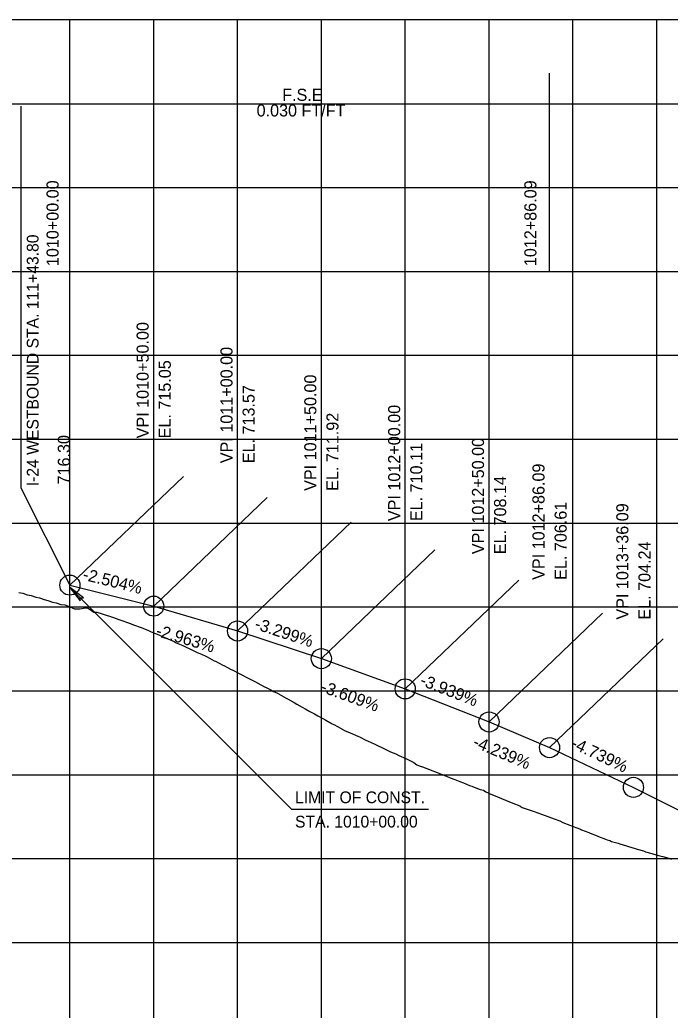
# Model space of a CAD drawing. Extents: x -7164 to 2214450, y -19642 to 253469.
# Drawn here: x 970 to 1358, y 3410 to 4000 of the extents above; entities that cross this region are included whole.
import ezdxf

# ---------------------------------------------------------------- set-up
doc = ezdxf.new("R2010")
doc.units = 0
for name, color, linetype in [('DESIGN - PROFILE - Proposed', 7, 'Continuous'), ('DESIGN - PROFILE - Proposed Curve Text', 7, 'Continuous'), ('DESIGN - PROFILE - Proposed Text', 7, 'Continuous'), ('DESIGN - SCRATCH - User 1', 7, 'Continuous'), ('DESIGN - SHEET - Light Grid', 7, 'Continuous'), ('SURVEY - PROFILE - Ground Line with Text', 7, 'Continuous'), ('XTREE', 7, 'Continuous')]:
    doc.layers.add(name, color=color, linetype=linetype)

msp = doc.modelspace()

# ---------------------------------------------------------------- linework, layer by layer
at = {"layer": 'DESIGN - PROFILE - Proposed'}
for p, q in [((1000, 3663.01), (1050, 3650.49)), ((1000, 3663.01), (1050, 3650.49)), ((1050, 3650.49), (1100, 3635.68)), ((1050, 3650.49), (1100, 3635.68)), ((1100, 3635.68), (1150, 3619.19)), ((1100, 3635.68), (1150, 3619.19)), ((1150, 3619.19), (1200, 3601.14)), ((1150, 3619.19), (1200, 3601.14)), ((1200, 3601.14), (1250, 3581.44)), ((1200, 3601.14), (1250, 3581.44)), ((1250, 3581.44), (1286.09, 3566.14)), ((1250, 3581.44), (1286.09, 3566.14)), ((1286.09, 3566.14), (1336.09, 3542.45)), ((1286.09, 3566.14), (1336.09, 3542.45)), ((1336.09, 3542.45), (1373.68, 3523.65)), ((1336.09, 3542.45), (1373.68, 3523.65))]:
    msp.add_line(p, q, dxfattribs=at)
at = {"layer": 'DESIGN - PROFILE - Proposed Curve Text'}
for p, q in [((1000, 3850), (1000, 3968.1)), ((1000, 3850), (1000, 3968.1)), ((1286.09, 3850), (1286.09, 3968.1)), ((1286.09, 3850), (1286.09, 3968.1)), ((0, 3950), (1000, 3950)), ((0, 3950), (1000, 3950)), ((1000, 3950), (1286.09, 3950)), ((1000, 3950), (1286.09, 3950)), ((1286.09, 3950), (1508.31, 3950)), ((1286.09, 3950), (1508.31, 3950))]:
    msp.add_line(p, q, dxfattribs=at)
at = {"layer": 'DESIGN - PROFILE - Proposed Text'}
for p, q in [((970.83, 3948.55), (970.83, 3720.93)), ((970.83, 3948.55), (970.83, 3720.93)), ((1213.96, 3529.27), (1132.3, 3529.27)), ((1213.96, 3529.27), (1132.3, 3529.27))]:
    msp.add_line(p, q, dxfattribs=at)
for points in [[(970.83, 3720.93), (1000, 3663.01)], [(970.83, 3720.93), (1000, 3663.01)], [(1132.3, 3529.27), (1000, 3661.57)], [(1000, 3661.57), (1006.22, 3653.58), (1006.19, 3655.39), (1008.03, 3655.39), (1000, 3661.57)], [(1132.3, 3529.27), (1000, 3661.57)], [(1000, 3661.57), (1006.22, 3653.58), (1006.19, 3655.39), (1008.03, 3655.39), (1000, 3661.57)]]:
    msp.add_lwpolyline(points, dxfattribs=at)
msp.add_lwpolyline([(1000, 3661.57), (1006.22, 3653.58), (1006.19, 3655.39), (1008.03, 3655.39)], close=True, dxfattribs=at)
msp.add_lwpolyline([(1000, 3661.57), (1006.22, 3653.58), (1006.19, 3655.39), (1008.03, 3655.39)], close=True, dxfattribs=at)
for centre in [(1000, 3663.01), (1000, 3663.01), (1050, 3650.49), (1050, 3650.49), (1100, 3635.68), (1100, 3635.68), (1150, 3619.19), (1150, 3619.19), (1200, 3601.14), (1200, 3601.14), (1250, 3581.44), (1250, 3581.44), (1286.09, 3566.14), (1286.09, 3566.14), (1336.09, 3542.45), (1336.09, 3542.45)]:
    msp.add_circle(centre, 6, dxfattribs=at)
at = {"layer": 'DESIGN - SCRATCH - User 1'}
msp.add_line((3500, 4000), (0, 4000), dxfattribs=at)
msp.add_line((3500, 4000), (0, 4000), dxfattribs=at)
msp.add_lwpolyline([(0, 3000), (1000, 3000), (1000, 4000)], dxfattribs=at)
msp.add_lwpolyline([(0, 3000), (1000, 3000), (1000, 4000)], dxfattribs=at)
at = {"layer": 'DESIGN - SHEET - Light Grid'}
for p, q in [((1000, 3000), (1000, 4000)), ((1000, 3000), (1000, 4000)), ((1050, 3000), (1050, 4000)), ((1050, 3000), (1050, 4000)), ((1100, 3000), (1100, 4000)), ((1100, 3000), (1100, 4000)), ((1150, 3000), (1150, 4000)), ((1150, 3000), (1150, 4000)), ((1200, 3000), (1200, 4000)), ((1200, 3000), (1200, 4000)), ((1250, 3000), (1250, 4000)), ((1250, 3000), (1250, 4000)), ((1300, 3000), (1300, 4000)), ((1300, 3000), (1300, 4000)), ((1350, 3000), (1350, 4000)), ((1350, 3000), (1350, 4000)), ((0, 3950), (3500, 3950)), ((0, 3950), (3500, 3950)), ((0, 3900), (3500, 3900)), ((0, 3900), (3500, 3900)), ((0, 3850), (3500, 3850)), ((0, 3850), (3500, 3850)), ((0, 3800), (3500, 3800)), ((0, 3800), (3500, 3800)), ((0, 3750), (3500, 3750)), ((0, 3750), (3500, 3750)), ((0, 3700), (3500, 3700)), ((0, 3700), (3500, 3700)), ((0, 3650), (3500, 3650)), ((0, 3650), (3500, 3650)), ((0, 3600), (3500, 3600)), ((0, 3600), (3500, 3600)), ((0, 3550), (3500, 3550)), ((0, 3550), (3500, 3550)), ((0, 3500), (3500, 3500)), ((0, 3500), (3500, 3500)), ((0, 3450), (3500, 3450)), ((0, 3450), (3500, 3450))]:
    msp.add_line(p, q, dxfattribs=at)
at = {"layer": 'SURVEY - PROFILE - Ground Line with Text'}
for points in [[(969.59, 3658.67), (972.04, 3658.21), (974.6, 3657.25), (977.01, 3656.8), (979.61, 3655.82), (981.98, 3655.37), (984.61, 3654.37), (986.95, 3653.94), (989.62, 3652.9), (991.92, 3652.48), (994.63, 3651.42), (994.65, 3651.42), (996.93, 3651.33), (999.64, 3650.24), (1000, 3650.09), (1002.83, 3648.88), (1004.34, 3648.84), (1005.96, 3648.79), (1009.26, 3649.43), (1010.92, 3649.35), (1014.29, 3646.89), (1016.1, 3646.82), (1019.27, 3645.87), (1021.08, 3645.25), (1024.28, 3644.24), (1026.04, 3643.61), (1029.29, 3642.54), (1030.99, 3641.9), (1034.3, 3640.75), (1035.93, 3640.12), (1038.49, 3639.2), (1041.89, 3637.95), (1043.49, 3637.3), (1046.97, 3635.97), (1048.48, 3635.24), (1052.03, 3633.83), (1053.48, 3633.11), (1057.11, 3631.62), (1058.48, 3630.92), (1062.19, 3629.34), (1063.48, 3628.68), (1067.29, 3627), (1068.47, 3626.37), (1072.41, 3624.59), (1073.47, 3624.1), (1075.98, 3622.94), (1077.53, 3622.21), (1078.48, 3621.76), (1081.03, 3620.57), (1081.88, 3620.17), (1086.11, 3617.97), (1086.84, 3617.63), (1091.19, 3615.37), (1091.79, 3615.08), (1096.26, 3612.76), (1096.75, 3612.53), (1101.33, 3610.14), (1101.71, 3609.96), (1106.39, 3607.51)], [(969.59, 3658.67), (972.04, 3658.21), (974.6, 3657.25), (977.01, 3656.8), (979.61, 3655.82), (981.98, 3655.37), (984.61, 3654.37), (986.95, 3653.94), (989.62, 3652.9), (991.92, 3652.48), (994.63, 3651.42), (994.65, 3651.42), (996.93, 3651.33), (999.64, 3650.24), (1000, 3650.09), (1002.83, 3648.88), (1004.34, 3648.84), (1005.96, 3648.79), (1009.26, 3649.43), (1010.92, 3649.35), (1014.29, 3646.89), (1016.1, 3646.82), (1019.27, 3645.87), (1021.08, 3645.25), (1024.28, 3644.24), (1026.04, 3643.61), (1029.29, 3642.54), (1030.99, 3641.9), (1034.3, 3640.75), (1035.93, 3640.12), (1038.49, 3639.2), (1041.89, 3637.95), (1043.49, 3637.3), (1046.97, 3635.97), (1048.48, 3635.24), (1052.03, 3633.83), (1053.48, 3633.11), (1057.11, 3631.62), (1058.48, 3630.92), (1062.19, 3629.34), (1063.48, 3628.68), (1067.29, 3627), (1068.47, 3626.37), (1072.41, 3624.59), (1073.47, 3624.1), (1075.98, 3622.94), (1077.53, 3622.21), (1078.48, 3621.76), (1081.03, 3620.57), (1081.88, 3620.17), (1086.11, 3617.97), (1086.84, 3617.63), (1091.19, 3615.37), (1091.79, 3615.08), (1096.26, 3612.76), (1096.75, 3612.53), (1101.33, 3610.14), (1101.71, 3609.96), (1106.39, 3607.51)], [(1106.39, 3607.51), (1106.67, 3607.39), (1111.46, 3604.88), (1111.63, 3604.8), (1116.52, 3602.23), (1116.59, 3602.2), (1119.82, 3600.5), (1121.5, 3599.67), (1121.66, 3599.59), (1124.58, 3598.15), (1124.8, 3598.02), (1129.08, 3595.6), (1130.1, 3595.04), (1133.78, 3592.96), (1135.39, 3592.07), (1138.49, 3590.33), (1140.67, 3589.12), (1143.2, 3587.71), (1145.96, 3586.19), (1147.91, 3585.1), (1151.25, 3583.27), (1152.14, 3582.83), (1152.62, 3582.5), (1156.53, 3580.37), (1157.34, 3579.92), (1161.81, 3577.49), (1162.06, 3577.35), (1164.15, 3576.21), (1166.87, 3575.07), (1167.2, 3574.92), (1171.76, 3572.98), (1172.66, 3572.56), (1176.54, 3570.66), (1177.98, 3570), (1181.45, 3568.3), (1183.44, 3567.41), (1186.36, 3565.99), (1188.89, 3564.85), (1191.27, 3563.71), (1194.35, 3562.34), (1196.18, 3561.47), (1198.95, 3560.25), (1200.29, 3559.62), (1204.31, 3557.67), (1205.07, 3557.31), (1206.89, 3555.93), (1209.61, 3554.91), (1209.86, 3554.98), (1211.34, 3554.26), (1214.45, 3553.05), (1214.9, 3552.87), (1218.96, 3551.28), (1220.06, 3550.86), (1223.48, 3549.52), (1224.72, 3549.03), (1226.85, 3548.19), (1229.69, 3547.07), (1232.6, 3545.91), (1234.67, 3545.1), (1238.35, 3543.63), (1239.64, 3543.13), (1244.09, 3541.35), (1244.62, 3541.14), (1246.69, 3540.73), (1248.05, 3539.76), (1249.56, 3539.15), (1249.76, 3539.06), (1254.97, 3536.9), (1259.76, 3534.91), (1264.19, 3533.07), (1268.28, 3531.38), (1268.47, 3531.31), (1269.8, 3530.49), (1274.48, 3528.77), (1276.97, 3528.01), (1281.21, 3526.47), (1285.15, 3525.04), (1288.83, 3523.71), (1292.26, 3522.46), (1294.02, 3521.49), (1298.21, 3519.94), (1300.19, 3519.11), (1304.6, 3517.47), (1305.23, 3517.18), (1309.58, 3515.56), (1310.27, 3515.21), (1314.54, 3513.61), (1315.31, 3513.22), (1319.51, 3511.64), (1320.36, 3511.21), (1322.09, 3510.73), (1323, 3510.26), (1327.1, 3509.12), (1328.04, 3508.76), (1332.05, 3507.63), (1333.14, 3507.2), (1337.05, 3506.1), (1338.24, 3505.62), (1342.05, 3504.54), (1343.34, 3504.02), (1347.05, 3502.97)], [(1106.39, 3607.51), (1106.67, 3607.39), (1111.46, 3604.88), (1111.63, 3604.8), (1116.52, 3602.23), (1116.59, 3602.2), (1119.82, 3600.5), (1121.5, 3599.67), (1121.66, 3599.59), (1124.58, 3598.15), (1124.8, 3598.02), (1129.08, 3595.6), (1130.1, 3595.04), (1133.78, 3592.96), (1135.39, 3592.07), (1138.49, 3590.33), (1140.67, 3589.12), (1143.2, 3587.71), (1145.96, 3586.19), (1147.91, 3585.1), (1151.25, 3583.27), (1152.14, 3582.83), (1152.62, 3582.5), (1156.53, 3580.37), (1157.34, 3579.92), (1161.81, 3577.49), (1162.06, 3577.35), (1164.15, 3576.21), (1166.87, 3575.07), (1167.2, 3574.92), (1171.76, 3572.98), (1172.66, 3572.56), (1176.54, 3570.66), (1177.98, 3570), (1181.45, 3568.3), (1183.44, 3567.41), (1186.36, 3565.99), (1188.89, 3564.85), (1191.27, 3563.71), (1194.35, 3562.34), (1196.18, 3561.47), (1198.95, 3560.25), (1200.29, 3559.62), (1204.31, 3557.67), (1205.07, 3557.31), (1206.89, 3555.93), (1209.61, 3554.91), (1209.86, 3554.98), (1211.34, 3554.26), (1214.45, 3553.05), (1214.9, 3552.87), (1218.96, 3551.28), (1220.06, 3550.86), (1223.48, 3549.52), (1224.72, 3549.03), (1226.85, 3548.19), (1229.69, 3547.07), (1232.6, 3545.91), (1234.67, 3545.1), (1238.35, 3543.63), (1239.64, 3543.13), (1244.09, 3541.35), (1244.62, 3541.14), (1246.69, 3540.73), (1248.05, 3539.76), (1249.56, 3539.15), (1249.76, 3539.06), (1254.97, 3536.9), (1259.76, 3534.91), (1264.19, 3533.07), (1268.28, 3531.38), (1268.47, 3531.31), (1269.8, 3530.49), (1274.48, 3528.77), (1276.97, 3528.01), (1281.21, 3526.47), (1285.15, 3525.04), (1288.83, 3523.71), (1292.26, 3522.46), (1294.02, 3521.49), (1298.21, 3519.94), (1300.19, 3519.11), (1304.6, 3517.47), (1305.23, 3517.18), (1309.58, 3515.56), (1310.27, 3515.21), (1314.54, 3513.61), (1315.31, 3513.22), (1319.51, 3511.64), (1320.36, 3511.21), (1322.09, 3510.73), (1323, 3510.26), (1327.1, 3509.12), (1328.04, 3508.76), (1332.05, 3507.63), (1333.14, 3507.2), (1337.05, 3506.1), (1338.24, 3505.62), (1342.05, 3504.54), (1343.34, 3504.02), (1347.05, 3502.97)], [(1347.05, 3502.97), (1348.28, 3502.67), (1351.87, 3501.65), (1353.38, 3501.29), (1353.74, 3501.18), (1357.19, 3500.2), (1358.9, 3499.69)], [(1347.05, 3502.97), (1348.28, 3502.67), (1351.87, 3501.65), (1353.38, 3501.29), (1353.74, 3501.18), (1357.19, 3500.2), (1358.9, 3499.69)]]:
    msp.add_lwpolyline(points, dxfattribs=at)
at = {"layer": 'XTREE'}
for p, q in [((1000, 3663.01), (1067.74, 3727.78)), ((1000, 3663.01), (1067.74, 3727.78)), ((1050, 3650.49), (1117.74, 3715.26)), ((1050, 3650.49), (1117.74, 3715.26)), ((1100, 3635.68), (1167.74, 3700.45)), ((1100, 3635.68), (1167.74, 3700.45)), ((1150, 3619.19), (1217.74, 3683.96)), ((1150, 3619.19), (1217.74, 3683.96)), ((1200, 3601.14), (1267.74, 3665.91)), ((1200, 3601.14), (1267.74, 3665.91)), ((1250, 3581.44), (1317.74, 3646.21)), ((1250, 3581.44), (1317.74, 3646.21)), ((1286.09, 3566.14), (1353.83, 3630.91)), ((1286.09, 3566.14), (1353.83, 3630.91))]:
    msp.add_line(p, q, dxfattribs=at)

# ---------------------------------------------------------------- texts
at = {"layer": 'DESIGN - PROFILE - Proposed Curve Text'}
for s, p in [('F.S.E', (1126.63, 3951.69)), ('0.030 FT/FT', (1111.38, 3942.38))]:
    msp.add_text(s, height=7.2, dxfattribs=at).set_placement(p)
for s, rotation, p in [('F.S.E', 360, (1126.63, 3951.69)), ('0.030 FT/FT', 360, (1111.38, 3942.38)), ('1010+00.00', 90, (993.29, 3853.16)), ('1010+00.00', 90, (993.29, 3853.16)), ('1012+86.09', 90, (1278.24, 3853.16)), ('1012+86.09', 90, (1278.24, 3853.16)), ('VPI 1010+50.00', 90, (1047, 3750.49)), ('VPI 1010+50.00', 90, (1047, 3750.49)), ('VPI 1011+00.00', 90, (1097, 3735.68)), ('VPI 1011+00.00', 90, (1097, 3735.68)), ('EL. 715.05', 90, (1060.2, 3750.49)), ('EL. 715.05', 90, (1060.2, 3750.49)), ('VPI 1011+50.00', 90, (1147, 3719.19)), ('VPI 1011+50.00', 90, (1147, 3719.19)), ('EL. 713.57', 90, (1110.2, 3735.68)), ('EL. 713.57', 90, (1110.2, 3735.68)), ('VPI 1012+00.00', 90, (1197, 3701.14)), ('VPI 1012+00.00', 90, (1197, 3701.14)), ('EL. 711.92', 90, (1160.2, 3719.19)), ('EL. 711.92', 90, (1160.2, 3719.19)), ('716.30', 90, (1000, 3723.01)), ('716.30', 90, (1000, 3723.01)), ('VPI 1012+50.00', 90, (1247, 3681.44)), ('VPI 1012+50.00', 90, (1247, 3681.44)), ('EL. 710.11', 90, (1210.2, 3701.14)), ('EL. 710.11', 90, (1210.2, 3701.14)), ('VPI 1012+86.09', 90, (1283.09, 3666.14)), ('VPI 1012+86.09', 90, (1283.09, 3666.14)), ('EL. 708.14', 90, (1260.2, 3681.44)), ('EL. 708.14', 90, (1260.2, 3681.44)), ('EL. 706.61', 90, (1296.29, 3666.14)), ('EL. 706.61', 90, (1296.29, 3666.14)), ('VPI 1013+36.09', 90, (1333.09, 3642.45)), ('VPI 1013+36.09', 90, (1333.09, 3642.45)), ('EL. 704.24', 90, (1346.29, 3642.45)), ('EL. 704.24', 90, (1346.29, 3642.45))]:
    msp.add_text(s, height=7.2, rotation=rotation, dxfattribs=at).set_placement(p)
at = {"layer": 'DESIGN - PROFILE - Proposed Text'}
for s, height, rotation, p in [('I-24 WESTBOUND STA. 111+43.80', 7, 90, (981.33, 3721.93)), ('I-24 WESTBOUND STA. 111+43.80', 7, 90, (981.33, 3721.93)), ('-2.504%', 7.2, 345.94219, (1007.27, 3666.31)), ('-2.504%', 7.2, 345.94219, (1007.27, 3666.31)), ('-2.963%', 7.2, 343.49544, (1050.79, 3632.86)), ('-2.963%', 7.2, 343.49544, (1050.79, 3632.86)), ('-3.299%', 7.2, 341.74434, (1109.65, 3637.05)), ('-3.299%', 7.2, 341.74434, (1109.65, 3637.05)), ('-3.939%', 7.2, 338.49953, (1208.25, 3603.64)), ('-3.939%', 7.2, 338.49953, (1208.25, 3603.64)), ('-3.609%', 7.2, 340.15346, (1149.11, 3599.57)), ('-3.609%', 7.2, 340.15346, (1149.11, 3599.57)), ('-4.239%', 7.2, 337.02596, (1239.79, 3566.97)), ('-4.239%', 7.2, 337.02596, (1239.79, 3566.97)), ('-4.739%', 7.2, 334.64186, (1298.21, 3566.38)), ('-4.739%', 7.2, 334.64186, (1298.21, 3566.38))]:
    msp.add_text(s, height=height, rotation=rotation, dxfattribs=at).set_placement(p)
for s, p in [('LIMIT OF CONST.', (1134.3, 3533.02)), ('LIMIT OF CONST.', (1134.3, 3533.02)), ('STA. 1010+00.00', (1134.3, 3518.52)), ('STA. 1010+00.00', (1134.3, 3518.52))]:
    msp.add_text(s, height=7, dxfattribs=at).set_placement(p)

doc.saveas('drawing.dxf')
